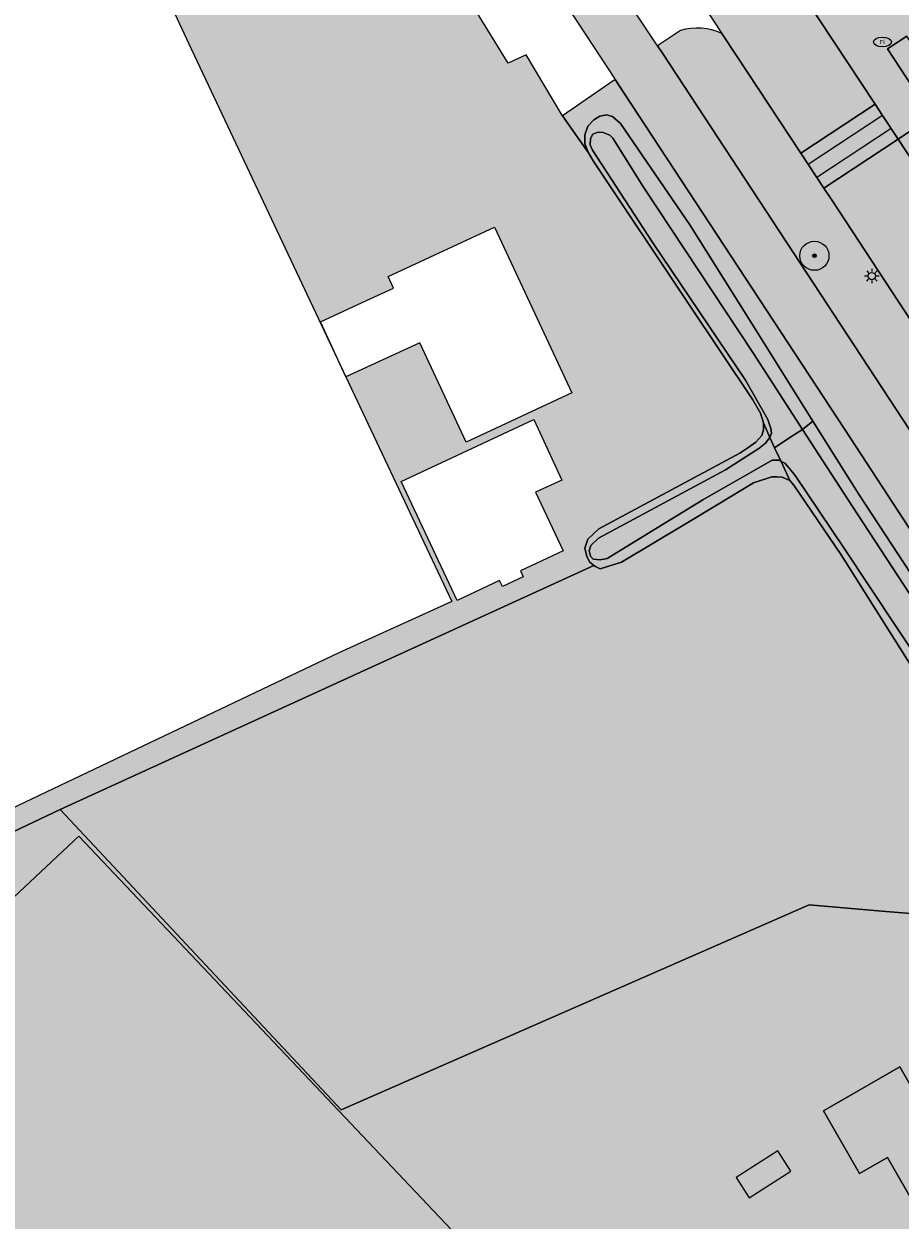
# Model space of a CAD drawing. Header units: metres. Extents: x 90041 to 92106, y 463990 to 466167.
# Tile 369 of 656: x 90361 to 90421, y 465223 to 465305. Entities that reach past the tile are written whole.
import ezdxf
from ezdxf.enums import TextEntityAlignment as Align

# ---------------------------------------------------------------- set-up
doc = ezdxf.new("R2010")
doc.units = ezdxf.units.M
doc.layers.get('0').update_dxf_attribs({"lineweight": 13})
for name, color, linetype, lineweight in [('B-WE-GR-BEPLANTING_CULTUUR_BODEMBEDEKKER-GV', 90, 'Continuous', 13), ('B-WE-GR-BEPLANTING_CULTUUR_HEESTERS-GV', 90, 'Continuous', 13), ('B-WE-GR-BOOM-S', 90, 'Continuous', 13), ('B-WE-GR-BOUWLAND-GV', 80, 'Continuous', 13), ('B-WE-IE-MEUBILAIR-S', 7, 'Continuous', 13), ('B-WE-OG-BEBOUWING-GV', 7, 'Continuous', 25), ('B-WE-OG-BEBOUWING_SCHUUR-GV', 7, 'Continuous', 25), ('B-WE-OG-TERREIN_BEGROEID-GV', 7, 'Continuous', 13), ('B-WE-OG-TERREIN_ERF-GV', 7, 'Continuous', 13), ('B-WE-OG-TERREIN_OEVER-GV', 7, 'Continuous', 13), ('B-WE-OG-WATER-GV', 130, 'Continuous', 13), ('B-WE-VH-GESLOTENVERHARDING_ASFALT-GV', 10, 'Continuous', 13), ('B-WE-VH-OPENVERHARDING_STRAATBAKSTEEN-GV', 90, 'Continuous', 13), ('B-WE-VW-MARKERING_PICTOGRAM-G', 7, 'Continuous', 13)]:
    doc.layers.add(name, color=color, linetype=linetype, lineweight=lineweight)
for name, color, linetype, lineweight, true_color, plot, transparency in [('B-WE-GR-BEPLANTING_CULTUUR_BODEMBEDEKKER-V', 7, 'Continuous', 13, 0x8ca800, False, 0.8), ('B-WE-GR-BEPLANTING_CULTUUR_HEESTERS-V', 7, 'Continuous', 13, 0x8ca800, False, 0.8), ('B-WE-GR-BOUWLAND-V', 7, 'Continuous', 13, 0x28a500, False, 0.8), ('B-WE-OG-BEBOUWING-V', 7, 'Continuous', 25, 0xcc646e, False, 0.8), ('B-WE-OG-BEBOUWING_SCHUUR-V', 7, 'Continuous', 25, 0xcc646e, False, 0.8), ('B-WE-OG-TERREIN_BEGROEID-V', 7, 'Continuous', 13, 0xc9eb70, False, 0.8), ('B-WE-OG-TERREIN_ERF-V', 7, 'Continuous', 13, 0xffffff, False, 0.8), ('B-WE-OG-TERREIN_OEVER-V', 7, 'Continuous', 13, 0xc9eb70, False, 0.8), ('B-WE-OG-WATER-V', 7, 'Continuous', 13, 0xbee8ff, False, 0.8), ('B-WE-VH-GESLOTENVERHARDING_ASFALT-V', 7, 'Continuous', 13, 0x848484, False, 0.8), ('B-WE-VH-OPENVERHARDING_STRAATBAKSTEEN-V', 7, 'Continuous', 13, 0xadadad, False, 0.8)]:
    doc.layers.add(name, color=color, linetype=linetype, lineweight=lineweight, true_color=true_color, plot=plot, transparency=transparency)
doc.styles.add('NLCS-ISO', font='NLCS-ISO.TTF')

# ---------------------------------------------------------------- blocks, each defined once
blk = doc.blocks.new('SIE-MEUBILAIR_PAAL_LICHTMAST-SO')
for points in [[(-0.62, 0), (-1, 0)], [(-0.71, 0.71), (-0.44, 0.44)], [(0, 1), (0, 0.62)], [(0.44, 0.44), (0.71, 0.71)], [(1, 0), (0.62, 0)], [(-0.71, -0.71), (-0.44, -0.44)], [(0, -0.62), (0, -1)], [(0.44, -0.44), (0.71, -0.71)]]:
    blk.add_lwpolyline(points)
blk.add_circle((0, 0), 0.5)
blk = doc.blocks.new('SIE-MEUBILAIR_PUT_RIOOLPUT-SO')
blk.add_ellipse((0, 0), major_axis=(1.25, 0), ratio=0.54)
at = {"style": 'NLCS-ISO'}
blk.add_text('ri', height=0.75, dxfattribs=at).set_placement((-0.04, 0.07), align=Align.MIDDLE_CENTER)
blk = doc.blocks.new('SGR-BOOM_GBKN-SO')
at = {"linetype": 'ByBlock', "lineweight": 18}
h = blk.add_hatch(color=0, dxfattribs=at)
h.dxf.hatch_style = 1
edge = h.paths.add_edge_path()
edge.add_arc((0, 0), 0.25, 0, 360)
at = {"color": 0, "linetype": 'ByBlock', "lineweight": 18}
for radius in [2, 0.25]:
    blk.add_circle((0, 0), radius, dxfattribs=at)
at = {"color": 0, "linetype": 'ByBlock', "lineweight": 18, "style": 'NLCS-ISO'}
blk.add_attdef('SOORT', (2.5, 0), '', height=1.5, dxfattribs=at)

msp = doc.modelspace()

# ---------------------------------------------------------------- hatches: boundary and pattern name
at = {"layer": 'B-WE-GR-BEPLANTING_CULTUUR_BODEMBEDEKKER-V'}
h = msp.add_hatch(color=256, dxfattribs=at)
edge = h.paths.add_edge_path()
edge.add_line((90442.769, 465253.495), (90442.434, 465254.006))
edge.add_line((90442.434, 465254.006), (90441.827, 465254.931))
edge.add_line((90441.827, 465254.931), (90431.797, 465270.089))
edge.add_line((90431.797, 465270.089), (90416.772, 465293.018))
edge.add_line((90416.772, 465293.018), (90416.208, 465293.872))
edge.add_line((90416.208, 465293.872), (90414.618, 465296.279))
edge.add_line((90414.618, 465296.279), (90410.216, 465302.942))
edge.add_line((90410.216, 465302.942), (90409.207, 465304.485))
edge.add_arc((90407.503, 465300.88), 3.988, 64.70155, 106.71315)
edge.add_line((90406.356, 465304.699), (90404.791, 465303.648))
edge.add_line((90404.791, 465303.648), (90405.166, 465303.081))
edge.add_line((90405.166, 465303.081), (90431.903, 465262.294))
edge.add_line((90431.903, 465262.294), (90440.222, 465249.752))
edge.add_arc((90438.663, 465253.551), 4.107, 292.31533, 359.21643)
at = {"layer": 'B-WE-GR-BEPLANTING_CULTUUR_HEESTERS-V'}
msp.add_hatch(color=256, dxfattribs=at).paths.add_polyline_path([(90422.876, 465294.827), (90425.219, 465296.36), (90428.303, 465291.707), (90429.606, 465292.555), (90421.891, 465304.322), (90420.577, 465303.453), (90423.619, 465298.798), (90421.296, 465297.233)])
at = {"layer": 'B-WE-GR-BOUWLAND-V'}
msp.add_hatch(color=256, dxfattribs=at).paths.add_polyline_path([(90417.39, 465268.694), (90414.132, 465273.478), (90413.865, 465273.787), (90413.339, 465274.032), (90412.988, 465274.044), (90412.622, 465274.056), (90411.382, 465273.644), (90408.867, 465272.131), (90406.856, 465270.921), (90402.304, 465268.181), (90400.844, 465267.729), (90400.519, 465267.887), (90400.413, 465267.971), (90363.782, 465251.198), (90383.071, 465230.588), (90415.202, 465244.659), (90420.172, 465244.222), (90423.836, 465243.923), (90426.155, 465243.998), (90428.174, 465244.671), (90429.371, 465246.615), (90429.853, 465248.74), (90428.74, 465250.588), (90426.117, 465254.947), (90422.077, 465261.259)])
at = {"layer": 'B-WE-OG-BEBOUWING-V'}
for points in [[(90434.78, 465221.307), (90428.537, 465232.181), (90423.765, 465229.441), (90421.422, 465233.523), (90416.182, 465230.515), (90418.654, 465226.21), (90420.556, 465227.301), (90426.67, 465216.651)], [(90413.035, 465227.761), (90410.177, 465225.929), (90411.066, 465224.542), (90413.923, 465226.374)]]:
    msp.add_hatch(color=256, dxfattribs=at).paths.add_polyline_path(points)
at = {"layer": 'B-WE-OG-BEBOUWING_SCHUUR-V'}
msp.add_hatch(color=256, dxfattribs=at).paths.add_polyline_path([(90385.742, 465227.519), (90382.906, 465230.516), (90365.069, 465249.367), (90341.919, 465227.64), (90384.829, 465181.989), (90408.137, 465203.852), (90394.726, 465218.025)])
at = {"layer": 'B-WE-OG-TERREIN_BEGROEID-V'}
msp.add_hatch(color=256, dxfattribs=at).paths.add_polyline_path([(90436.066, 465249.023), (90433.792, 465252.559), (90417.635, 465277.302), (90402.521, 465300.361), (90401.877, 465301.337), (90398.272, 465298.852), (90400.044, 465296.299), (90399.794, 465296.927), (90399.786, 465297.53), (90400.009, 465298.122), (90400.417, 465298.576), (90400.826, 465298.811), (90401.281, 465298.916), (90401.698, 465298.805), (90402.251, 465298.315), (90407.001, 465291.352), (90410.975, 465285.017), (90415.449, 465277.869), (90418.613, 465272.813), (90427.49, 465259.251), (90434.17, 465249.366), (90434.513, 465248.554), (90434.502, 465248.092), (90434.071, 465247.191), (90433.651, 465246.75), (90433.177, 465246.505), (90432.565, 465246.331), (90432.155, 465246.339), (90431.715, 465246.516), (90431.259, 465246.872), (90432.236, 465245.273), (90436.716, 465248.032)])
at = {"layer": 'B-WE-OG-TERREIN_ERF-V'}
h = msp.add_hatch(color=256, dxfattribs=at)
h.paths.add_polyline_path([(90388.664, 465311.425), (90386.227, 465315.147), (90360.259, 465354.799), (90357.845, 465358.453), (90344.473, 465378.669), (90342.699, 465381.352), (90339.497, 465386.193), (90338.338, 465387.944), (90335.461, 465386.782), (90306.45, 465373.304), (90295.556, 465368.456), (90236.694, 465342.196), (90237.653, 465340.989), (90238.376, 465340.136), (90238.699, 465339.753), (90238.942, 465339.466), (90239.156, 465339.219), (90265.118, 465309.15), (90280.274, 465292.124), (90288.618, 465283.11), (90289.032, 465282.639), (90299.288, 465271.106), (90309.128, 465260.388), (90331.458, 465236.065), (90331.602, 465235.908), (90363.782, 465251.198), (90400.413, 465267.971), (90400.226, 465268.119), (90400.137, 465268.189), (90399.939, 465268.584), (90399.788, 465269.143), (90400.011, 465269.76), (90400.766, 465270.479), (90410.434, 465275.668), (90410.991, 465276.037), (90411.525, 465276.433), (90411.933, 465276.887), (90412.068, 465277.278), (90412.067, 465277.765), (90411.857, 465278.417), (90411.327, 465279.342), (90406.893, 465285.97), (90400.376, 465295.756), (90400.044, 465296.299), (90398.272, 465298.852), (90395.76, 465303.031), (90394.531, 465302.467), (90392.225, 465306.204), (90389.52, 465309.981), (90388.884, 465311.021)])
h.paths.add_polyline_path([(90356.222, 465331.859), (90351.016, 465329.433), (90352.621, 465325.988), (90348.063, 465323.864), (90342.348, 465336.13), (90347.191, 465338.386), (90346.295, 465340.309), (90351.217, 465342.602)], flags=16)
h.paths.add_polyline_path([(90316.416, 465338.332), (90317.668, 465335.598), (90265.356, 465311.362), (90250.757, 465343.831), (90302.887, 465367.877)], flags=16)
h.paths.add_polyline_path([(90383.396, 465280.908), (90390.679, 465265.496), (90382.905, 465261.955), (90345.982, 465244.391), (90327.871, 465282.921), (90318.202, 465278.419), (90311.724, 465292.321), (90366.154, 465317.685), (90372.629, 465303.79)], flags=16)
h.paths.add_polyline_path([(90381.647, 465284.698), (90384.803, 465286.154), (90386.655, 465287.009), (90386.292, 465287.798), (90393.593, 465291.206), (90398.911, 465279.817), (90391.65, 465276.433), (90388.481, 465283.254), (90383.396, 465280.908)], flags=16)
h.paths.add_polyline_path([(90337.727, 465364.954), (90332.706, 465362.615), (90334.303, 465359.187), (90329.571, 465356.982), (90323.83, 465369.308), (90328.672, 465371.564), (90327.84, 465373.351), (90332.75, 465375.638)], flags=16)
h.paths.add_polyline_path([(90312.954, 465367.637), (90308.021, 465365.494), (90306.078, 465369.967), (90311.011, 465372.11)], flags=16)
edge = h.paths.add_edge_path(flags=16)
edge.add_arc((90246.827, 465337.279), 4.016, 0.00713, 179.99287)
edge.add_arc((90246.827, 465337.279), 4.016, 179.99287, 360.00713)
h.paths.add_polyline_path([(90306.276, 465275.072), (90298.965, 465283.291), (90304.942, 465288.608), (90312.253, 465280.389)], flags=16)
h.paths.add_polyline_path([(90292.671, 465281.038), (90296.78, 465284.694), (90304.091, 465276.475), (90299.982, 465272.819)], flags=16)
h.paths.add_polyline_path([(90396.413, 465272.994), (90398.299, 465268.962), (90395.38, 465267.598), (90395.57, 465267.191), (90394.139, 465266.521), (90393.949, 465266.929), (90391.024, 465265.562), (90387.201, 465273.734), (90396.289, 465277.988), (90398.217, 465273.829)], flags=16)
h = msp.add_hatch(color=256, dxfattribs=at)
h.paths.add_polyline_path([(90415.202, 465244.659), (90383.071, 465230.588), (90363.782, 465251.198), (90331.602, 465235.908), (90331.958, 465235.52), (90340.502, 465225.756), (90344.522, 465221.341), (90370.943, 465193.037), (90375.245, 465188.567), (90384.594, 465179.167), (90416.861, 465209.518), (90433.901, 465190.825), (90436.511, 465187.925), (90459.706, 465163.57), (90469.5, 465154.435), (90469.169, 465156.661), (90467.583, 465167.321), (90466.828, 465169.914), (90466.086, 465172.453), (90462.37, 465185.355), (90459.809, 465193.234), (90456.511, 465201.765), (90453.129, 465209.391), (90448.611, 465218.395), (90447.693, 465220.082), (90435.951, 465239.332), (90432.236, 465245.273), (90431.259, 465246.872), (90430.796, 465247.358), (90429.853, 465248.74), (90429.371, 465246.615), (90428.174, 465244.671), (90426.155, 465243.998), (90423.836, 465243.923), (90420.172, 465244.222)])
h.paths.add_polyline_path([(90421.422, 465233.523), (90423.765, 465229.441), (90428.537, 465232.181), (90434.78, 465221.307), (90426.67, 465216.651), (90420.556, 465227.301), (90418.654, 465226.21), (90416.182, 465230.515)], flags=16)
h.paths.add_polyline_path([(90433.588, 465197.481), (90440.504, 465201.969), (90445.226, 465194.692), (90438.309, 465190.205)], flags=16)
at = {"layer": 'B-WE-OG-TERREIN_OEVER-V'}
for points in [[(90412.067, 465277.765), (90412.5, 465276.758), (90412.603, 465277.041), (90412.568, 465277.376), (90412.356, 465277.99), (90410.814, 465280.698), (90404.457, 465290.117), (90400.318, 465296.472), (90400.157, 465296.853), (90400.179, 465297.275), (90400.348, 465297.574), (90400.689, 465297.723), (90401.047, 465297.705), (90401.5, 465297.515), (90401.719, 465297.299), (90403.819, 465293.946), (90411.368, 465282.517), (90414.743, 465277.297), (90415.449, 465277.869), (90410.975, 465285.017), (90407.001, 465291.352), (90402.251, 465298.315), (90401.698, 465298.805), (90401.281, 465298.916), (90400.826, 465298.811), (90400.417, 465298.576), (90400.009, 465298.122), (90399.786, 465297.53), (90399.794, 465296.927), (90400.044, 465296.299), (90400.376, 465295.756), (90406.893, 465285.97), (90411.327, 465279.342), (90411.857, 465278.417)], [(90412.988, 465274.044), (90413.339, 465274.032), (90413.865, 465273.787), (90413.28, 465275.111), (90413.111, 465275.193), (90412.65, 465275.204), (90407.893, 465272.471), (90401.338, 465268.444), (90400.846, 465268.353), (90400.361, 465268.404), (90400.191, 465268.592), (90400.094, 465268.969), (90400.216, 465269.335), (90400.729, 465269.847), (90409.447, 465274.533), (90411.728, 465275.995), (90412.183, 465276.356), (90412.5, 465276.758), (90412.067, 465277.765), (90412.068, 465277.278), (90411.933, 465276.887), (90411.525, 465276.433), (90410.991, 465276.037), (90410.434, 465275.668), (90400.766, 465270.479), (90400.011, 465269.76), (90399.788, 465269.143), (90399.939, 465268.584), (90400.137, 465268.189), (90400.226, 465268.119), (90400.413, 465267.971), (90400.519, 465267.887), (90400.844, 465267.729), (90402.304, 465268.181), (90406.856, 465270.921), (90408.867, 465272.131), (90411.382, 465273.644), (90412.622, 465274.056)], [(90415.449, 465277.869), (90414.743, 465277.297), (90418.11, 465272.09), (90425.248, 465261.156), (90432.86, 465249.428), (90433.433, 465248.591), (90433.5, 465248.152), (90433.312, 465247.738), (90432.893, 465247.567), (90432.444, 465247.577), (90432.029, 465247.726), (90431.499, 465248.151), (90430.884, 465248.914), (90424.759, 465258.346), (90417.564, 465269.181), (90414.237, 465274.135), (90413.839, 465274.617), (90413.524, 465274.992), (90413.28, 465275.111), (90413.865, 465273.787), (90414.132, 465273.478), (90417.39, 465268.694), (90422.077, 465261.259), (90426.117, 465254.947), (90428.74, 465250.588), (90429.853, 465248.74), (90430.796, 465247.358), (90431.259, 465246.872), (90431.715, 465246.516), (90432.155, 465246.339), (90432.565, 465246.331), (90433.177, 465246.505), (90433.651, 465246.75), (90434.071, 465247.191), (90434.502, 465248.092), (90434.513, 465248.554), (90434.17, 465249.366), (90427.49, 465259.251), (90418.613, 465272.813)]]:
    msp.add_hatch(color=256, dxfattribs=at).paths.add_polyline_path(points)
at = {"layer": 'B-WE-OG-WATER-V'}
for points in [[(90412.823, 465276.051), (90413.859, 465276.761), (90414.743, 465277.297), (90411.368, 465282.517), (90403.819, 465293.946), (90401.719, 465297.299), (90401.5, 465297.515), (90401.047, 465297.705), (90400.689, 465297.723), (90400.348, 465297.574), (90400.179, 465297.275), (90400.157, 465296.853), (90400.318, 465296.472), (90404.457, 465290.117), (90410.814, 465280.698), (90412.356, 465277.99), (90412.568, 465277.376), (90412.603, 465277.041), (90412.5, 465276.758)], [(90412.823, 465276.051), (90413.28, 465275.111), (90413.524, 465274.992), (90413.839, 465274.617), (90414.237, 465274.135), (90417.564, 465269.181), (90424.759, 465258.346), (90430.884, 465248.914), (90431.499, 465248.151), (90432.029, 465247.726), (90432.444, 465247.577), (90432.893, 465247.567), (90433.312, 465247.738), (90433.5, 465248.152), (90433.433, 465248.591), (90432.86, 465249.428), (90425.248, 465261.156), (90418.11, 465272.09), (90414.743, 465277.297), (90413.859, 465276.761)], [(90413.28, 465275.111), (90412.823, 465276.051), (90412.5, 465276.758), (90412.183, 465276.356), (90411.728, 465275.995), (90409.447, 465274.533), (90400.729, 465269.847), (90400.216, 465269.335), (90400.094, 465268.969), (90400.191, 465268.592), (90400.361, 465268.404), (90400.846, 465268.353), (90401.338, 465268.444), (90407.893, 465272.471), (90412.65, 465275.204), (90413.111, 465275.193)]]:
    msp.add_hatch(color=256, dxfattribs=at).paths.add_polyline_path(points)
at = {"layer": 'B-WE-VH-GESLOTENVERHARDING_ASFALT-V'}
h = msp.add_hatch(color=256, dxfattribs=at)
edge = h.paths.add_edge_path()
edge.add_line((90433.792, 465252.559), (90436.066, 465249.023))
edge.add_line((90436.066, 465249.023), (90436.716, 465248.032))
edge.add_line((90436.716, 465248.032), (90440.399, 465242.414))
edge.add_line((90440.399, 465242.414), (90441.628, 465240.595))
edge.add_line((90441.628, 465240.595), (90442.839, 465238.764))
edge.add_line((90442.839, 465238.764), (90444.031, 465236.921))
edge.add_line((90444.031, 465236.921), (90445.206, 465235.066))
edge.add_line((90445.206, 465235.066), (90446.362, 465233.2))
edge.add_line((90446.362, 465233.2), (90447.499, 465231.322))
edge.add_line((90447.499, 465231.322), (90448.618, 465229.433))
edge.add_line((90448.618, 465229.433), (90449.718, 465227.534))
edge.add_line((90449.718, 465227.534), (90450.799, 465225.623))
edge.add_line((90450.799, 465225.623), (90452.054, 465223.472))
edge.add_line((90452.054, 465223.472), (90453.291, 465221.312))
edge.add_line((90453.291, 465221.312), (90454.511, 465219.142))
edge.add_line((90454.511, 465219.142), (90455.713, 465216.961))
edge.add_line((90455.713, 465216.961), (90456.898, 465214.772))
edge.add_line((90456.898, 465214.772), (90458.065, 465212.572))
edge.add_line((90458.065, 465212.572), (90459.215, 465210.364))
edge.add_line((90459.215, 465210.364), (90459.97, 465208.961))
edge.add_line((90459.97, 465208.961), (90460.704, 465207.547))
edge.add_line((90460.704, 465207.547), (90461.417, 465206.122))
edge.add_line((90461.417, 465206.122), (90462.11, 465204.687))
edge.add_line((90462.11, 465204.687), (90462.782, 465203.242))
edge.add_line((90462.782, 465203.242), (90463.433, 465201.788))
edge.add_line((90463.433, 465201.788), (90464.063, 465200.325))
edge.add_line((90464.063, 465200.325), (90464.671, 465198.852))
edge.add_line((90464.671, 465198.852), (90465.258, 465197.371))
edge.add_line((90465.258, 465197.371), (90465.823, 465195.881))
edge.add_line((90465.823, 465195.881), (90466.367, 465194.383))
edge.add_line((90466.367, 465194.383), (90466.889, 465192.878))
edge.add_line((90466.889, 465192.878), (90467.541, 465191.116))
edge.add_line((90467.541, 465191.116), (90468.173, 465189.346))
edge.add_line((90468.173, 465189.346), (90468.785, 465187.57))
edge.add_line((90468.785, 465187.57), (90469.376, 465185.786))
edge.add_line((90469.376, 465185.786), (90469.947, 465183.996))
edge.add_line((90469.947, 465183.996), (90470.498, 465182.2))
edge.add_line((90470.498, 465182.2), (90471.029, 465180.397))
edge.add_line((90471.029, 465180.397), (90471.538, 465178.589))
edge.add_line((90471.538, 465178.589), (90472.028, 465176.774))
edge.add_line((90472.028, 465176.774), (90472.496, 465174.955))
edge.add_line((90472.496, 465174.955), (90472.944, 465173.13))
edge.add_line((90472.944, 465173.13), (90473.7, 465170.072))
edge.add_line((90473.7, 465170.072), (90474.452, 465167.013))
edge.add_line((90474.452, 465167.013), (90475.2, 465163.953))
edge.add_line((90475.2, 465163.953), (90475.944, 465160.892))
edge.add_line((90475.944, 465160.892), (90476.684, 465157.83))
edge.add_line((90476.684, 465157.83), (90477.474, 465154.535))
edge.add_line((90477.474, 465154.535), (90478.223, 465151.394))
edge.add_line((90478.223, 465151.394), (90479.287, 465146.752))
edge.add_line((90479.287, 465146.752), (90480.342, 465142.108))
edge.add_line((90480.342, 465142.108), (90481.388, 465137.462))
edge.add_line((90481.388, 465137.462), (90482.426, 465132.814))
edge.add_line((90482.426, 465132.814), (90483.454, 465128.164))
edge.add_line((90483.454, 465128.164), (90484.341, 465124.114))
edge.add_line((90484.341, 465124.114), (90485.205, 465120.06))
edge.add_line((90485.205, 465120.06), (90486.049, 465116.001))
edge.add_line((90486.049, 465116.001), (90486.87, 465111.937))
edge.add_line((90486.87, 465111.937), (90487.67, 465107.869))
edge.add_line((90487.67, 465107.869), (90488.448, 465103.797))
edge.add_line((90488.448, 465103.797), (90488.852, 465101.765))
edge.add_line((90488.852, 465101.765), (90489.25, 465099.731))
edge.add_line((90489.25, 465099.731), (90489.642, 465097.696))
edge.add_line((90489.642, 465097.696), (90490.028, 465095.66))
edge.add_line((90490.028, 465095.66), (90490.408, 465093.623))
edge.add_line((90490.408, 465093.623), (90493.18, 465076.113))
edge.add_line((90493.18, 465076.113), (90493.977, 465071.527))
edge.add_line((90493.977, 465071.527), (90494.899, 465066.819))
edge.add_line((90494.899, 465066.819), (90495.61, 465062.133))
edge.add_line((90495.61, 465062.133), (90495.995, 465059.592))
edge.add_line((90495.995, 465059.592), (90496.205, 465058.057))
edge.add_line((90496.205, 465058.057), (90496.832, 465050.926))
edge.add_line((90496.832, 465050.926), (90496.94, 465049.843))
edge.add_line((90496.94, 465049.843), (90496.888, 465049.718))
edge.add_line((90496.888, 465049.718), (90496.92, 465049.504))
edge.add_line((90496.92, 465049.504), (90497.098, 465048.496))
edge.add_line((90497.098, 465048.496), (90497.261, 465045.632))
edge.add_line((90497.261, 465045.632), (90497.268, 465043.583))
edge.add_line((90497.268, 465043.583), (90497.294, 465041.925))
edge.add_line((90497.294, 465041.925), (90497.503, 465032.942))
edge.add_line((90497.503, 465032.942), (90497.511, 465032.023))
edge.add_line((90497.511, 465032.023), (90497.492, 465031.103))
edge.add_line((90497.492, 465031.103), (90497.444, 465030.185))
edge.add_line((90497.444, 465030.185), (90497.369, 465029.269))
edge.add_line((90497.369, 465029.269), (90497.202, 465027.664))
edge.add_line((90497.202, 465027.664), (90497.006, 465026.062))
edge.add_line((90497.006, 465026.062), (90496.78, 465024.464))
edge.add_line((90496.78, 465024.464), (90496.525, 465022.871))
edge.add_line((90496.525, 465022.871), (90496.496, 465022.599))
edge.add_line((90496.496, 465022.599), (90496.451, 465022.173))
edge.add_line((90496.451, 465022.173), (90499.728, 465019.596))
edge.add_line((90499.728, 465019.596), (90499.903, 465025.617))
edge.add_line((90499.903, 465025.617), (90500.359, 465035.685))
edge.add_line((90500.359, 465035.685), (90500.136, 465045.806))
edge.add_line((90500.136, 465045.806), (90499.419, 465054.04))
edge.add_line((90499.419, 465054.04), (90499.139, 465057.261))
edge.add_line((90499.139, 465057.261), (90498.947, 465059.468))
edge.add_line((90498.947, 465059.468), (90496.659, 465076.716))
edge.add_line((90496.659, 465076.716), (90493.722, 465093.45))
edge.add_line((90493.722, 465093.45), (90492.842, 465098.084))
edge.add_line((90492.842, 465098.084), (90491.945, 465102.715))
edge.add_line((90491.945, 465102.715), (90491.032, 465107.343))
edge.add_line((90491.032, 465107.343), (90490.102, 465111.967))
edge.add_line((90490.102, 465111.967), (90489.156, 465116.588))
edge.add_line((90489.156, 465116.588), (90488.288, 465120.82))
edge.add_line((90488.288, 465120.82), (90487.401, 465125.048))
edge.add_line((90487.401, 465125.048), (90486.494, 465129.272))
edge.add_line((90486.494, 465129.272), (90485.569, 465133.492))
edge.add_line((90485.569, 465133.492), (90484.624, 465137.708))
edge.add_line((90484.624, 465137.708), (90483.66, 465141.919))
edge.add_line((90483.66, 465141.919), (90480.618, 465155.026))
edge.add_line((90480.618, 465155.026), (90479.796, 465158.288))
edge.add_line((90479.796, 465158.288), (90476.469, 465171.922))
edge.add_line((90476.469, 465171.922), (90476.042, 465173.723))
edge.add_line((90476.042, 465173.723), (90475.594, 465175.52))
edge.add_line((90475.594, 465175.52), (90475.126, 465177.311))
edge.add_line((90475.126, 465177.311), (90474.637, 465179.096))
edge.add_line((90474.637, 465179.096), (90474.127, 465180.876))
edge.add_line((90474.127, 465180.876), (90473.596, 465182.649))
edge.add_line((90473.596, 465182.649), (90473.045, 465184.416))
edge.add_line((90473.045, 465184.416), (90472.473, 465186.177))
edge.add_line((90472.473, 465186.177), (90471.881, 465187.931))
edge.add_line((90471.881, 465187.931), (90471.269, 465189.678))
edge.add_line((90471.269, 465189.678), (90470.636, 465191.418))
edge.add_line((90470.636, 465191.418), (90469.983, 465193.15))
edge.add_line((90469.983, 465193.15), (90469.472, 465194.645))
edge.add_line((90469.472, 465194.645), (90468.942, 465196.134))
edge.add_line((90468.942, 465196.134), (90468.391, 465197.615))
edge.add_line((90468.391, 465197.615), (90467.821, 465199.088))
edge.add_line((90467.821, 465199.088), (90467.231, 465200.554))
edge.add_line((90467.231, 465200.554), (90466.621, 465202.012))
edge.add_line((90466.621, 465202.012), (90465.992, 465203.462))
edge.add_line((90465.992, 465203.462), (90465.344, 465204.903))
edge.add_line((90465.344, 465204.903), (90464.676, 465206.335))
edge.add_line((90464.676, 465206.335), (90463.989, 465207.758))
edge.add_line((90463.989, 465207.758), (90463.284, 465209.172))
edge.add_line((90463.284, 465209.172), (90462.559, 465210.576))
edge.add_line((90462.559, 465210.576), (90461.816, 465211.971))
edge.add_line((90461.816, 465211.971), (90461.052, 465213.488))
edge.add_line((90461.052, 465213.488), (90460.521, 465214.467))
edge.add_line((90460.521, 465214.467), (90457.202, 465220.42))
edge.add_line((90457.202, 465220.42), (90457.382, 465220.973))
edge.add_line((90457.382, 465220.973), (90456.266, 465223.322))
edge.add_line((90456.266, 465223.322), (90453.995, 465227.364))
edge.add_line((90453.995, 465227.364), (90450.868, 465232.735))
edge.add_line((90450.868, 465232.735), (90448.149, 465237.127))
edge.add_line((90448.149, 465237.127), (90443.693, 465244.396))
edge.add_line((90443.693, 465244.396), (90440.222, 465249.752))
edge.add_line((90440.222, 465249.752), (90431.903, 465262.294))
edge.add_line((90431.903, 465262.294), (90405.166, 465303.081))
edge.add_line((90405.166, 465303.081), (90404.791, 465303.648))
edge.add_line((90404.791, 465303.648), (90402.323, 465307.378))
edge.add_line((90402.323, 465307.378), (90396.863, 465315.631))
edge.add_line((90396.863, 465315.631), (90394.431, 465319.307))
edge.add_line((90394.431, 465319.307), (90392.923, 465321.586))
edge.add_line((90392.923, 465321.586), (90370.273, 465356.104))
edge.add_line((90370.273, 465356.104), (90368.922, 465358.169))
edge.add_line((90368.922, 465358.169), (90365.367, 465363.604))
edge.add_line((90365.367, 465363.604), (90352.316, 465383.562))
edge.add_line((90352.316, 465383.562), (90352.003, 465384.041))
edge.add_line((90352.003, 465384.041), (90349.951, 465387.162))
edge.add_line((90349.951, 465387.162), (90346.151, 465392.944))
edge.add_line((90346.151, 465392.944), (90342.426, 465398.474))
edge.add_line((90342.426, 465398.474), (90328.24, 465420.035))
edge.add_line((90328.24, 465420.035), (90308.902, 465449.449))
edge.add_line((90308.902, 465449.449), (90304.63, 465455.962))
edge.add_line((90304.63, 465455.962), (90300.2, 465462.732))
edge.add_line((90300.2, 465462.732), (90296.822, 465467.871))
edge.add_line((90296.822, 465467.871), (90294.789, 465470.801))
edge.add_line((90294.789, 465470.801), (90290.653, 465477.143))
edge.add_line((90290.653, 465477.143), (90287.34, 465482.124))
edge.add_line((90287.34, 465482.124), (90283.382, 465488.048))
edge.add_arc((90263.948, 465475.381), 23.198, 33.09606, 52.9401)
edge.add_arc((90267.565, 465478.96), 18.176, 55.24111, 86.90991)
edge.add_line((90268.545, 465497.11), (90267.549, 465497.194))
edge.add_line((90267.549, 465497.194), (90266.547, 465497.368))
edge.add_arc((90269.273, 465511.606), 14.496, 235.56234, 259.16225, ccw=False)
edge.add_line((90261.075, 465499.65), (90260.228, 465500.162))
edge.add_arc((90260.466, 465500.44), 0.365, 138.02406, 229.42923, ccw=False)
edge.add_line((90260.194, 465500.684), (90256.757, 465498.406))
edge.add_line((90256.757, 465498.406), (90258.452, 465497.26))
edge.add_line((90258.452, 465497.26), (90258.361, 465497.21))
edge.add_line((90258.361, 465497.21), (90259.917, 465496.108))
edge.add_arc((90270.042, 465512.06), 18.894, 237.59631, 246.76109)
edge.add_arc((90269.56, 465511.154), 17.871, 247.03288, 266.32834)
edge.add_line((90268.416, 465493.319), (90269.4, 465493.238))
edge.add_arc((90266.379, 465472.925), 20.537, 70.41329, 81.54214, ccw=False)
edge.add_arc((90268.29, 465480.058), 13.189, 33.23703, 67.84193, ccw=False)
edge.add_line((90279.321, 465487.287), (90280.118, 465486.106))
edge.add_line((90280.118, 465486.106), (90281.226, 465484.425))
edge.add_line((90281.226, 465484.425), (90283.394, 465481.168))
edge.add_line((90283.394, 465481.168), (90287.329, 465475.227))
edge.add_line((90287.329, 465475.227), (90291.559, 465468.984))
edge.add_line((90291.559, 465468.984), (90293.543, 465466.143))
edge.add_line((90293.543, 465466.143), (90297.069, 465460.802))
edge.add_line((90297.069, 465460.802), (90298.38, 465458.841))
edge.add_line((90298.38, 465458.841), (90300.435, 465455.846))
edge.add_line((90300.435, 465455.846), (90311.07, 465439.541))
edge.add_line((90311.07, 465439.541), (90311.802, 465438.446))
edge.add_line((90311.802, 465438.446), (90339.365, 465396.524))
edge.add_line((90339.365, 465396.524), (90343.124, 465390.944))
edge.add_line((90343.124, 465390.944), (90346.868, 465385.09))
edge.add_line((90346.868, 465385.09), (90349.795, 465380.711))
edge.add_line((90349.795, 465380.711), (90362.343, 465361.593))
edge.add_line((90362.343, 465361.593), (90365.836, 465356.271))
edge.add_line((90365.836, 465356.271), (90391.343, 465317.47))
edge.add_line((90391.343, 465317.47), (90393.664, 465313.777))
edge.add_line((90393.664, 465313.777), (90399.284, 465305.264))
edge.add_line((90399.284, 465305.264), (90401.877, 465301.337))
edge.add_line((90401.877, 465301.337), (90402.521, 465300.361))
edge.add_line((90402.521, 465300.361), (90417.635, 465277.302))
edge.add_line((90417.635, 465277.302), (90433.792, 465252.559))
for points in [[(90412.161, 465311.121), (90405.484, 465321.272), (90405.207, 465321.693), (90403.65, 465324.113), (90403.322, 465324.624), (90399.982, 465329.737), (90396.42, 465335.191), (90394.832, 465337.622), (90394.503, 465338.127), (90387.913, 465348.217), (90387.599, 465348.697), (90386.48, 465350.41), (90381.359, 465346.991), (90395.223, 465325.795), (90397.1, 465322.944), (90401.365, 465316.464), (90402.337, 465314.988), (90404.836, 465311.167), (90409.207, 465304.485), (90410.216, 465302.942), (90414.618, 465296.279), (90419.711, 465299.644), (90414.012, 465308.307), (90412.487, 465310.625)], [(90419.711, 465299.644), (90414.618, 465296.279), (90416.208, 465293.872), (90421.296, 465297.233), (90420.22, 465298.87)], [(90430.142, 465283.77), (90429.82, 465284.26), (90423.191, 465294.349), (90422.876, 465294.827), (90421.296, 465297.233), (90416.208, 465293.872), (90416.772, 465293.018), (90431.797, 465270.089), (90441.827, 465254.931), (90442.434, 465254.006), (90447.538, 465257.385), (90446.025, 465259.654), (90440.904, 465267.427), (90440.582, 465267.917), (90439.037, 465270.261), (90435.395, 465275.789), (90432.04, 465280.882), (90431.727, 465281.357)]]:
    msp.add_hatch(color=256, dxfattribs=at).paths.add_polyline_path(points)
at = {"layer": 'B-WE-VH-OPENVERHARDING_STRAATBAKSTEEN-V'}
msp.add_hatch(color=256, dxfattribs=at).paths.add_polyline_path([(90432.04, 465280.882), (90433.719, 465281.988), (90437.073, 465276.894), (90435.395, 465275.789), (90439.037, 465270.261), (90442.611, 465272.645), (90447.167, 465265.746), (90445.942, 465264.916), (90442.922, 465269.467), (90440.582, 465267.917), (90440.904, 465267.427), (90442.542, 465268.506), (90445.856, 465263.542), (90449.167, 465258.471), (90447.538, 465257.385), (90447.86, 465256.903), (90450.179, 465258.466), (90446.916, 465263.464), (90448.134, 465264.264), (90455.03, 465253.916), (90456.518, 465254.882), (90457.343, 465255.417), (90454.695, 465257.587), (90442.275, 465276.574), (90441.5, 465277.736), (90423.331, 465305.436), (90420.73, 465309.455), (90405.982, 465331.778), (90405.212, 465332.951), (90397.797, 465344.403), (90390.219, 465355.86), (90423.529, 465371.4), (90430.066, 465374.469), (90431.473, 465375.102), (90449.941, 465383.731), (90447.418, 465383.868), (90442.443, 465381.557), (90437.427, 465379.21), (90432.398, 465376.876), (90431.561, 465378.723), (90428.452, 465377.275), (90429.313, 465375.445), (90424.253, 465373.077), (90423.423, 465374.923), (90422.074, 465374.292), (90422.919, 465372.458), (90417.964, 465370.142), (90413.029, 465367.854), (90412.18, 465369.664), (90410.842, 465369.038), (90400.988, 465364.443), (90401.842, 465362.621), (90396.814, 465360.284), (90392.674, 465358.346), (90391.849, 465360.175), (90390.884, 465359.743), (90386.904, 465357.872), (90394.284, 465346.434), (90392.983, 465345.588), (90389.92, 465350.221), (90387.599, 465348.697), (90387.913, 465348.217), (90389.555, 465349.289), (90392.852, 465344.285), (90396.16, 465339.209), (90394.503, 465338.127), (90394.832, 465337.622), (90397.168, 465339.139), (90393.979, 465344.056), (90395.296, 465344.924), (90401.399, 465335.628), (90400.088, 465334.754), (90398.741, 465336.708), (90396.42, 465335.191), (90399.982, 465329.737), (90401.677, 465330.844), (90405.025, 465325.736), (90403.322, 465324.624), (90403.65, 465324.113), (90406.01, 465325.677), (90402.259, 465331.413), (90403.578, 465332.283), (90411.998, 465319.445), (90410.684, 465318.577), (90407.59, 465323.221), (90405.207, 465321.693), (90405.484, 465321.272), (90407.184, 465322.39), (90410.538, 465317.319), (90413.866, 465312.242), (90412.161, 465311.121), (90412.487, 465310.625), (90414.826, 465312.195), (90411.644, 465317.094), (90412.981, 465317.992), (90419.138, 465308.542), (90417.828, 465307.677), (90416.37, 465309.819), (90414.012, 465308.307), (90419.711, 465299.644), (90420.22, 465298.87), (90421.296, 465297.233), (90423.619, 465298.798), (90420.577, 465303.453), (90421.891, 465304.322), (90429.606, 465292.555), (90428.303, 465291.707), (90425.219, 465296.36), (90422.876, 465294.827), (90423.191, 465294.349), (90424.852, 465295.44), (90428.163, 465290.435), (90431.503, 465285.366), (90429.82, 465284.26), (90430.142, 465283.77), (90432.452, 465285.322), (90429.267, 465290.213), (90430.55, 465291.06), (90440.638, 465275.705), (90439.393, 465274.869), (90434.071, 465282.868), (90431.727, 465281.357)])

# ---------------------------------------------------------------- linework, layer by layer
at = {"layer": 'B-WE-GR-BEPLANTING_CULTUUR_BODEMBEDEKKER-GV', "flags": 128}
for points in [[(90406.356, 465304.699), (90404.791, 465303.648), (90405.166, 465303.081), (90431.903, 465262.294), (90440.222, 465249.752)], [(90442.769, 465253.495), (90442.434, 465254.006), (90441.827, 465254.931), (90431.797, 465270.089), (90416.772, 465293.018), (90416.208, 465293.872), (90414.618, 465296.279), (90410.216, 465302.942), (90409.207, 465304.485)]]:
    msp.add_lwpolyline(points, dxfattribs=at)
at = {"layer": 'B-WE-GR-BEPLANTING_CULTUUR_BODEMBEDEKKER-GV'}
msp.add_lwpolyline([(90409.207, 465304.485, 0.185391), (90406.356, 465304.699)], format="xyb", dxfattribs=at)
at = {"layer": 'B-WE-GR-BEPLANTING_CULTUUR_HEESTERS-GV', "flags": 128}
msp.add_lwpolyline([(90422.876, 465294.827), (90425.219, 465296.36), (90428.303, 465291.707), (90429.606, 465292.555), (90421.891, 465304.322), (90420.577, 465303.453), (90423.619, 465298.798), (90421.296, 465297.233)], close=True, dxfattribs=at)
at = {"layer": 'B-WE-GR-BOUWLAND-GV', "flags": 128}
msp.add_lwpolyline([(90422.077, 465261.259), (90417.39, 465268.694), (90414.132, 465273.478), (90413.865, 465273.787), (90413.339, 465274.032), (90412.988, 465274.044), (90412.622, 465274.056), (90411.382, 465273.644), (90408.867, 465272.131), (90406.856, 465270.921), (90402.304, 465268.181), (90400.844, 465267.729), (90400.519, 465267.887), (90400.413, 465267.971), (90363.782, 465251.198), (90383.071, 465230.588), (90415.202, 465244.659), (90420.172, 465244.222), (90423.836, 465243.923)], dxfattribs=at)
at = {"layer": 'B-WE-OG-BEBOUWING-GV', "flags": 128}
for points in [[(90434.78, 465221.307), (90428.537, 465232.181), (90423.765, 465229.441), (90421.422, 465233.523), (90416.182, 465230.515), (90418.654, 465226.21), (90420.556, 465227.301), (90426.67, 465216.651)], [(90413.035, 465227.761), (90410.177, 465225.929), (90411.066, 465224.542), (90413.923, 465226.374)]]:
    msp.add_lwpolyline(points, close=True, dxfattribs=at)
at = {"layer": 'B-WE-OG-BEBOUWING_SCHUUR-GV', "flags": 128}
msp.add_lwpolyline([(90385.742, 465227.519), (90382.906, 465230.516), (90365.069, 465249.367), (90341.919, 465227.64), (90384.829, 465181.989), (90408.137, 465203.852), (90394.726, 465218.025)], close=True, dxfattribs=at)
at = {"layer": 'B-WE-OG-TERREIN_BEGROEID-GV', "flags": 128}
msp.add_lwpolyline([(90433.792, 465252.559), (90417.635, 465277.302), (90402.521, 465300.361), (90401.877, 465301.337), (90398.272, 465298.852), (90400.044, 465296.299), (90399.794, 465296.927), (90399.786, 465297.53), (90400.009, 465298.122), (90400.417, 465298.576), (90400.826, 465298.811), (90401.281, 465298.916), (90401.698, 465298.805), (90402.251, 465298.315), (90407.001, 465291.352), (90410.975, 465285.017), (90415.449, 465277.869), (90418.613, 465272.813), (90427.49, 465259.251)], dxfattribs=at)
at = {"layer": 'B-WE-OG-TERREIN_ERF-GV', "flags": 128}
for points in [[(90383.396, 465280.908), (90390.679, 465265.496), (90382.905, 465261.955), (90345.982, 465244.391), (90327.871, 465282.921), (90318.202, 465278.419), (90311.724, 465292.321), (90366.154, 465317.685), (90372.629, 465303.79)], [(90381.647, 465284.698), (90384.803, 465286.154), (90386.655, 465287.009), (90386.292, 465287.798), (90393.593, 465291.206), (90398.911, 465279.817), (90391.65, 465276.433), (90388.481, 465283.254), (90383.396, 465280.908)], [(90396.413, 465272.994), (90398.299, 465268.962), (90395.38, 465267.598), (90395.57, 465267.191), (90394.139, 465266.521), (90393.949, 465266.929), (90391.024, 465265.562), (90387.201, 465273.734), (90396.289, 465277.988), (90398.217, 465273.829)], [(90421.422, 465233.523), (90423.765, 465229.441), (90428.537, 465232.181), (90434.78, 465221.307), (90426.67, 465216.651), (90420.556, 465227.301), (90418.654, 465226.21), (90416.182, 465230.515)]]:
    msp.add_lwpolyline(points, close=True, dxfattribs=at)
for points in [[(90331.602, 465235.908), (90363.782, 465251.198), (90400.413, 465267.971), (90400.226, 465268.119), (90400.137, 465268.189), (90399.939, 465268.584), (90399.788, 465269.143), (90400.011, 465269.76), (90400.766, 465270.479), (90410.434, 465275.668), (90410.991, 465276.037), (90411.525, 465276.433), (90411.933, 465276.887), (90412.068, 465277.278), (90412.067, 465277.765), (90411.857, 465278.417), (90411.327, 465279.342), (90406.893, 465285.97), (90400.376, 465295.756), (90400.044, 465296.299), (90398.272, 465298.852), (90395.76, 465303.031), (90394.531, 465302.467), (90392.225, 465306.204)], [(90447.693, 465220.082), (90435.951, 465239.332), (90432.236, 465245.273), (90431.259, 465246.872), (90430.796, 465247.358), (90429.853, 465248.74), (90429.371, 465246.615), (90428.174, 465244.671), (90426.155, 465243.998), (90423.836, 465243.923), (90420.172, 465244.222), (90415.202, 465244.659), (90383.071, 465230.588), (90363.782, 465251.198), (90331.602, 465235.908), (90331.958, 465235.52), (90340.502, 465225.756), (90344.522, 465221.341)]]:
    msp.add_lwpolyline(points, dxfattribs=at)
at = {"layer": 'B-WE-OG-TERREIN_OEVER-GV', "flags": 128}
for points in [[(90412.067, 465277.765), (90412.5, 465276.758), (90412.603, 465277.041), (90412.568, 465277.376), (90412.356, 465277.99), (90410.814, 465280.698), (90404.457, 465290.117), (90400.318, 465296.472), (90400.157, 465296.853), (90400.179, 465297.275), (90400.348, 465297.574), (90400.689, 465297.723), (90401.047, 465297.705), (90401.5, 465297.515), (90401.719, 465297.299), (90403.819, 465293.946), (90411.368, 465282.517), (90414.743, 465277.297), (90415.449, 465277.869), (90410.975, 465285.017), (90407.001, 465291.352), (90402.251, 465298.315), (90401.698, 465298.805), (90401.281, 465298.916), (90400.826, 465298.811), (90400.417, 465298.576), (90400.009, 465298.122), (90399.786, 465297.53), (90399.794, 465296.927), (90400.044, 465296.299), (90400.376, 465295.756), (90406.893, 465285.97), (90411.327, 465279.342), (90411.857, 465278.417)], [(90412.988, 465274.044), (90413.339, 465274.032), (90413.865, 465273.787), (90413.28, 465275.111), (90413.111, 465275.193), (90412.65, 465275.204), (90407.893, 465272.471), (90401.338, 465268.444), (90400.846, 465268.353), (90400.361, 465268.404), (90400.191, 465268.592), (90400.094, 465268.969), (90400.216, 465269.335), (90400.729, 465269.847), (90409.447, 465274.533), (90411.728, 465275.995), (90412.183, 465276.356), (90412.5, 465276.758), (90412.067, 465277.765), (90412.068, 465277.278), (90411.933, 465276.887), (90411.525, 465276.433), (90410.991, 465276.037), (90410.434, 465275.668), (90400.766, 465270.479), (90400.011, 465269.76), (90399.788, 465269.143), (90399.939, 465268.584), (90400.137, 465268.189), (90400.226, 465268.119), (90400.413, 465267.971), (90400.519, 465267.887), (90400.844, 465267.729), (90402.304, 465268.181), (90406.856, 465270.921), (90408.867, 465272.131), (90411.382, 465273.644), (90412.622, 465274.056)]]:
    msp.add_lwpolyline(points, close=True, dxfattribs=at)
for points in [[(90427.49, 465259.251), (90418.613, 465272.813), (90415.449, 465277.869), (90414.743, 465277.297), (90418.11, 465272.09), (90425.248, 465261.156)], [(90424.759, 465258.346), (90417.564, 465269.181), (90414.237, 465274.135), (90413.839, 465274.617), (90413.524, 465274.992), (90413.28, 465275.111), (90413.865, 465273.787), (90414.132, 465273.478), (90417.39, 465268.694), (90422.077, 465261.259)]]:
    msp.add_lwpolyline(points, dxfattribs=at)
at = {"layer": 'B-WE-OG-WATER-GV', "flags": 128}
for points in [[(90412.823, 465276.051), (90413.859, 465276.761), (90414.743, 465277.297), (90411.368, 465282.517), (90403.819, 465293.946), (90401.719, 465297.299), (90401.5, 465297.515), (90401.047, 465297.705), (90400.689, 465297.723), (90400.348, 465297.574), (90400.179, 465297.275), (90400.157, 465296.853), (90400.318, 465296.472), (90404.457, 465290.117), (90410.814, 465280.698), (90412.356, 465277.99), (90412.568, 465277.376), (90412.603, 465277.041), (90412.5, 465276.758)], [(90412.823, 465276.051), (90413.28, 465275.111), (90413.524, 465274.992), (90413.839, 465274.617), (90414.237, 465274.135), (90417.564, 465269.181), (90424.759, 465258.346), (90430.884, 465248.914), (90431.499, 465248.151), (90432.029, 465247.726), (90432.444, 465247.577), (90432.893, 465247.567), (90433.312, 465247.738), (90433.5, 465248.152), (90433.433, 465248.591), (90432.86, 465249.428), (90425.248, 465261.156), (90418.11, 465272.09), (90414.743, 465277.297), (90413.859, 465276.761)], [(90413.28, 465275.111), (90412.823, 465276.051), (90412.5, 465276.758), (90412.183, 465276.356), (90411.728, 465275.995), (90409.447, 465274.533), (90400.729, 465269.847), (90400.216, 465269.335), (90400.094, 465268.969), (90400.191, 465268.592), (90400.361, 465268.404), (90400.846, 465268.353), (90401.338, 465268.444), (90407.893, 465272.471), (90412.65, 465275.204), (90413.111, 465275.193)]]:
    msp.add_lwpolyline(points, close=True, dxfattribs=at)
at = {"layer": 'B-WE-VH-GESLOTENVERHARDING_ASFALT-GV', "flags": 128}
for points in [[(90457.382, 465220.973), (90456.266, 465223.322), (90453.995, 465227.364), (90450.868, 465232.735), (90448.149, 465237.127), (90443.693, 465244.396), (90440.222, 465249.752), (90431.903, 465262.294), (90405.166, 465303.081), (90404.791, 465303.648), (90402.323, 465307.378), (90396.863, 465315.631), (90394.431, 465319.307), (90392.923, 465321.586), (90370.273, 465356.104), (90368.922, 465358.169), (90365.367, 465363.604), (90352.316, 465383.562)], [(90349.795, 465380.711), (90362.343, 465361.593), (90365.836, 465356.271), (90391.343, 465317.47), (90393.664, 465313.777), (90399.284, 465305.264), (90401.877, 465301.337), (90402.521, 465300.361), (90417.635, 465277.302), (90433.792, 465252.559)]]:
    msp.add_lwpolyline(points, dxfattribs=at)
for points in [[(90412.161, 465311.121), (90405.484, 465321.272), (90405.207, 465321.693), (90403.65, 465324.113), (90403.322, 465324.624), (90399.982, 465329.737), (90396.42, 465335.191), (90394.832, 465337.622), (90394.503, 465338.127), (90387.913, 465348.217), (90387.599, 465348.697), (90386.48, 465350.41), (90381.359, 465346.991), (90395.223, 465325.795), (90397.1, 465322.944), (90401.365, 465316.464), (90402.337, 465314.988), (90404.836, 465311.167), (90409.207, 465304.485), (90410.216, 465302.942), (90414.618, 465296.279), (90419.711, 465299.644), (90414.012, 465308.307), (90412.487, 465310.625)], [(90419.711, 465299.644), (90414.618, 465296.279), (90416.208, 465293.872), (90421.296, 465297.233), (90420.22, 465298.87)], [(90430.142, 465283.77), (90429.82, 465284.26), (90423.191, 465294.349), (90422.876, 465294.827), (90421.296, 465297.233), (90416.208, 465293.872), (90416.772, 465293.018), (90431.797, 465270.089), (90441.827, 465254.931), (90442.434, 465254.006), (90447.538, 465257.385), (90446.025, 465259.654), (90440.904, 465267.427), (90440.582, 465267.917), (90439.037, 465270.261), (90435.395, 465275.789), (90432.04, 465280.882), (90431.727, 465281.357)]]:
    msp.add_lwpolyline(points, close=True, dxfattribs=at)
at = {"layer": 'B-WE-VH-OPENVERHARDING_STRAATBAKSTEEN-GV', "flags": 128}
msp.add_lwpolyline([(90414.012, 465308.307), (90419.711, 465299.644), (90420.22, 465298.87), (90421.296, 465297.233), (90423.619, 465298.798), (90420.577, 465303.453), (90421.891, 465304.322)], dxfattribs=at)
at = {"layer": 'B-WE-VW-MARKERING_PICTOGRAM-G', "flags": 128}
for points in [[(90420.22, 465298.87), (90415.128, 465295.506)], [(90420.816, 465297.974), (90415.721, 465294.608)]]:
    msp.add_lwpolyline(points, dxfattribs=at)

# ---------------------------------------------------------------- block references
at = {"layer": 'B-WE-GR-BOOM-S', "xscale": 0.5, "yscale": 0.5, "zscale": 0.5}
msp.add_blockref('SGR-BOOM_GBKN-SO', (90415.551, 465289.232), dxfattribs=at)
at = {"layer": 'B-WE-IE-MEUBILAIR-S', "xscale": 0.5, "yscale": 0.5, "zscale": 0.5}
for name, p in [('SIE-MEUBILAIR_PUT_RIOOLPUT-SO', (90420.22, 465303.916)), ('SIE-MEUBILAIR_PAAL_LICHTMAST-SO', (90419.492, 465287.839))]:
    msp.add_blockref(name, p, dxfattribs=at)

doc.saveas('drawing.dxf')
